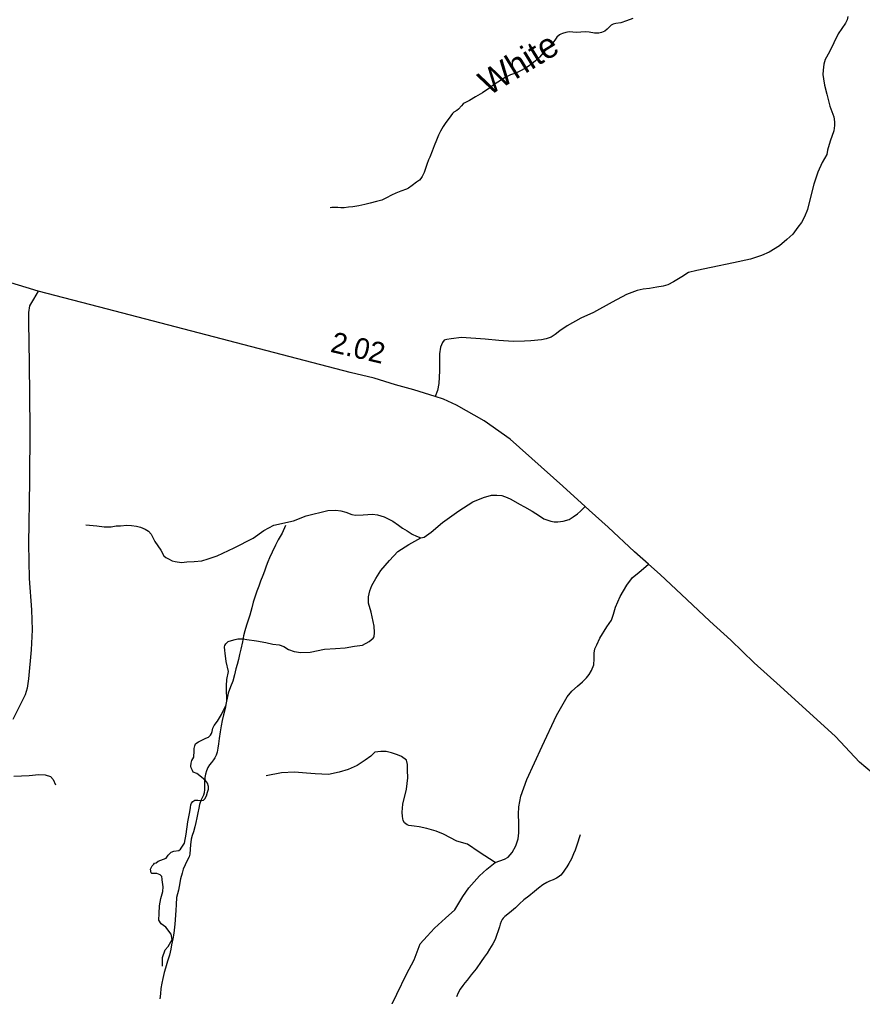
# Model space of a CAD drawing. Extents: x 2220236 to 2384410, y 720751 to 894131.
# Drawn here: x 2286399 to 2291472, y 874259 to 880140 of the extents above; entities that cross this region are included whole.
import ezdxf

# ---------------------------------------------------------------- set-up
doc = ezdxf.new("R2010")
doc.units = 0
for name, color, linetype in [('Exist Hydrographic Creek Single Shore', 7, 'Continuous'), ('Exist Hydrographic Creek Single Shore Label', 7, 'Continuous'), ('Exist Hydrographic Misc Water Feature', 7, 'Continuous'), ('Exist Road Non-System Type 51', 7, 'Continuous'), ('Exist Road Secondary Mileage Hundredths English Label', 7, 'Continuous'), ('Exist Road Secondary Type 51 Attributed', 7, 'Continuous')]:
    doc.layers.add(name, color=color, linetype=linetype)

msp = doc.modelspace()

# ---------------------------------------------------------------- linework, layer by layer
at = {"layer": 'Exist Hydrographic Creek Single Shore'}
for points in [[(2290089.1, 880146.4), (2290051.1, 880131.8), (2290017.4, 880119.4), (2289987.1, 880115.1), (2289972, 880112.1), (2289959.4, 880106.5), (2289947.4, 880094.6), (2289935.6, 880080.7), (2289921.9, 880070.5), (2289912, 880064.8), (2289901.1, 880061.1), (2289885.9, 880058.2), (2289860, 880057.7), (2289827.6, 880063.3), (2289803.7, 880065.4), (2289777.8, 880063.7), (2289753.8, 880060.9), (2289727.9, 880063.1), (2289706, 880065.2), (2289685.9, 880062.3), (2289666.1, 880056.2), (2289655.9, 880052.1), (2289647.9, 880048.4), (2289632.2, 880033.9), (2289620.7, 880016.1), (2289602.8, 879991.9), (2289577, 879965.2), (2289551.2, 879939.5), (2289527.7, 879913.1), (2289503.6, 879890.6), (2289481.9, 879873.1), (2289459.9, 879856.1), (2289440, 879844.4), (2289414.4, 879830.2), (2289386.3, 879817.6), (2289354.3, 879807.5), (2289322.4, 879791.1), (2289276.9, 879763.2), (2289249, 879745.1), (2289228.6, 879729.1), (2289185.4, 879697.8), (2289143.9, 879673.5), (2289106, 879651.3), (2289073.9, 879637.2), (2289068.5, 879632.4), (2289058.1, 879621.1), (2289040, 879600.2), (2289030.7, 879592.8)], [(2289030.7, 879592.8), (2289012, 879581.1), (2289004.7, 879574.7), (2288983.8, 879546.2), (2288965.2, 879520.4), (2288949.3, 879496.1), (2288932.9, 879467.9), (2288920, 879443.6), (2288908.2, 879413.3), (2288894.3, 879379.2), (2288882.9, 879347.6), (2288867.3, 879310.9), (2288859.5, 879295.6), (2288849.4, 879267), (2288842, 879242.5), (2288833.9, 879219.1), (2288822.3, 879194.7), (2288813.8, 879181.8), (2288806.4, 879172.7), (2288788.5, 879161), (2288762.8, 879140.2), (2288740.8, 879124.9), (2288728.8, 879117.9), (2288693.2, 879105.6), (2288663.1, 879094.7), (2288637.3, 879082.8), (2288607.4, 879067), (2288579.9, 879052.8), (2288547.9, 879044.6), (2288509.6, 879033.9), (2288477.3, 879025.4), (2288440.1, 879019), (2288404.2, 879013.2), (2288378.3, 879011.1), (2288352.3, 879006.7), (2288332.3, 879006.5), (2288314.3, 879007.5), (2288290.3, 879008), (2288278.2, 879008.3), (2288268.3, 879006.2)]]:
    msp.add_lwpolyline(points, dxfattribs=at)
at = {"layer": 'Exist Hydrographic Misc Water Feature'}
for points in [[(2287999.9, 877093.6), (2287979.9, 877047.5), (2287956.4, 877006.9), (2287938.7, 876976.2), (2287919.1, 876932.9), (2287903.6, 876898.8), (2287893.9, 876874.4), (2287883.9, 876848.4), (2287874.1, 876820.1), (2287862.7, 876792.4), (2287849.9, 876759.9), (2287838.8, 876729.6), (2287827.3, 876698), (2287815.7, 876662.2), (2287805.9, 876631.9), (2287796.3, 876597.7), (2287790.3, 876577.4), (2287785, 876555.3), (2287775.1, 876523.6), (2287765.3, 876493.3), (2287755.7, 876459.1), (2287747.9, 876429.1), (2287740.3, 876393.2), (2287730.5, 876349.1), (2287723.6, 876317.1), (2287717.4, 876287), (2287709.6, 876258.3), (2287701.8, 876230.6), (2287692.2, 876194.7), (2287682.2, 876156.6), (2287668.7, 876122.4), (2287654.8, 876085), (2287649.2, 876054.6), (2287643.4, 876026.2), (2287635.8, 875991.9), (2287626.2, 875954.4), (2287618.6, 875920.1), (2287612.7, 875888.1), (2287607, 875852.1), (2287599.6, 875811.3), (2287595.6, 875779.5), (2287592.1, 875753.4), (2287588.4, 875729.5), (2287582.7, 875711.6), (2287574.5, 875695.4), (2287566.7, 875683.4), (2287554.9, 875667.2), (2287543.2, 875653.4), (2287533, 875637.2), (2287523.4, 875617), (2287517.4, 875597.5), (2287513.7, 875576.9), (2287512.1, 875550.7), (2287512, 875527.1), (2287512.2, 875504.8), (2287509.5, 875485.1), (2287506.6, 875471.4), (2287500.7, 875459.1), (2287491.1, 875439), (2287481.4, 875414.6), (2287477.4, 875392.3), (2287471.5, 875364.6), (2287466, 875334.5), (2287460.5, 875306.8), (2287454.4, 875280.6), (2287446.9, 875250.3), (2287438.9, 875228.5), (2287431.2, 875206.3), (2287427.2, 875172), (2287425.3, 875145.8), (2287424.1, 875116.3), (2287420.1, 875100), (2287410.2, 875082.1), (2287396.5, 875052.2), (2287384.8, 875026.2), (2287377.1, 875001.8), (2287367.2, 874967.6), (2287359.7, 874921.8), (2287355.9, 874899.6), (2287344.2, 874855.6), (2287341, 874813), (2287338.9, 874776.9), (2287333.9, 874695), (2287328.2, 874641), (2287321.6, 874606.7), (2287314.6, 874570.8), (2287309.2, 874544.7), (2287301.5, 874508.8), (2287289.9, 874471.3), (2287278.3, 874430.5), (2287270.5, 874402.8), (2287260.9, 874366.9), (2287256, 874338.5), (2287250.4, 874307.4), (2287247.8, 874274.7), (2287243.9, 874244.3)], [(2289772, 875233), (2289752.3, 875170.5), (2289742.5, 875140.2), (2289733.5, 875116.8), (2289721.1, 875088.1), (2289705.4, 875059.9), (2289693.5, 875040.5), (2289683.4, 875026), (2289669.9, 875008.2), (2289656, 874989.5), (2289640, 874977.7), (2289630.1, 874971.3), (2289610.5, 874960.9), (2289588.4, 874953.1), (2289572.5, 874945.3), (2289548.6, 874931), (2289522.9, 874910.2), (2289498.9, 874892), (2289463.2, 874863.9), (2289433.5, 874839.9), (2289407.4, 874817.5), (2289384, 874793.4), (2289360, 874773.6), (2289338.3, 874755), (2289320.2, 874740.6), (2289310.5, 874731), (2289304.5, 874722.9), (2289296.7, 874710.9), (2289290.7, 874694.6), (2289286.8, 874678.3), (2289279.1, 874654.5), (2289269.3, 874626.2), (2289261.6, 874602.4), (2289247.6, 874575.8), (2289238.1, 874560.3), (2289228.2, 874544.1), (2289212.3, 874519.8), (2289194.4, 874495.6), (2289176.8, 874469.7), (2289147.1, 874425.4), (2289117.4, 874389), (2289092.2, 874358.3), (2289078.1, 874340.6), (2289066.2, 874324.4), (2289050.7, 874302.8), (2289038.7, 874280.1), (2289028.8, 874258)]]:
    msp.add_lwpolyline(points, dxfattribs=at)
at = {"layer": 'Exist Road Non-System Type 51'}
for points in [[(2291383.9, 880157.1), (2291379.6, 880137.7), (2291368.8, 880118.2), (2291325.6, 880053.4), (2291273.8, 879945.3), (2291247.8, 879900), (2291239.2, 879871.9), (2291234.9, 879835.1), (2291232.7, 879809.2), (2291237, 879783.3), (2291243.5, 879744.4), (2291256.5, 879690.3), (2291275.9, 879619), (2291299.7, 879554.2), (2291304, 879523.9), (2291304, 879502.3), (2291299.7, 879469.9), (2291278.1, 879407.2), (2291260.8, 879353.2), (2291256.5, 879327.3), (2291229.5, 879279.7), (2291203.6, 879221.4), (2291179.8, 879147.9), (2291156.1, 879061.5), (2291140.9, 878996.6), (2291123.7, 878951.3), (2291104.2, 878918.8), (2291082.6, 878890.8), (2291052.4, 878847.5), (2291015.7, 878815.1), (2290972.5, 878778.4), (2290909.9, 878739.5), (2290864.5, 878720), (2290797.6, 878696.3), (2290696, 878674.6), (2290562.1, 878646.6), (2290475.8, 878629.3), (2290423.9, 878616.3), (2290385.1, 878590.4), (2290335.4, 878560.1), (2290300.8, 878542.8), (2290272.8, 878534.2), (2290233.9, 878527.7), (2290190.7, 878521.2), (2290151.8, 878516.9), (2290115.1, 878508.2), (2290052.5, 878484.5), (2289966.1, 878439.1), (2289853.8, 878376.4), (2289776, 878341.9), (2289694, 878296.5), (2289650.8, 878266.2), (2289622.7, 878244.6), (2289598.9, 878227.3), (2289568.7, 878218.7), (2289540.6, 878212.2), (2289475.8, 878205.7), (2289437, 878203.5), (2289370, 878201.4), (2289283.6, 878207.9), (2289201.6, 878216.5), (2289059, 878225.2), (2288996.4, 878218.7), (2288970.5, 878214.4), (2288955.4, 878210), (2288944.6, 878194.9), (2288931.6, 878166.8), (2288927.3, 878127.9), (2288927.3, 878024.2), (2288923, 877948.5), (2288914.3, 877907.5), (2288900.1, 877870.8)], [(2286511.1, 878503.7), (2286483.6, 878456), (2286459.7, 878415.6), (2286452.4, 878377.1), (2286454.2, 878318.4), (2286457.9, 878070.7), (2286461.5, 877676.2), (2286458.8, 877360.7), (2286454.2, 876984.6), (2286457, 876775.4), (2286470.7, 876586.5), (2286476.2, 876465.4), (2286468.9, 876346.1), (2286452.4, 876171.8), (2286446, 876114.9), (2286433.1, 876074.6), (2286359.7, 875926)], [(2286797.4, 877098.7), (2286864, 877091.4), (2286907.8, 877085.2), (2286951.6, 877085.2), (2286980.7, 877091.4), (2287007.8, 877091.4), (2287045.3, 877095.6), (2287072.4, 877093.5), (2287103.7, 877089.3), (2287126.6, 877083.1), (2287155.8, 877072.7), (2287174.5, 877060.2), (2287191.2, 877041.4), (2287214.1, 876997.6), (2287249.5, 876945.5), (2287268.3, 876912.1), (2287278.7, 876901.7), (2287295.4, 876893.3), (2287318.3, 876880.8), (2287335, 876876.7), (2287374.5, 876872.3), (2287405.8, 876874.6), (2287449.6, 876876.7), (2287495.4, 876880.8), (2287535, 876893.3), (2287589.2, 876912.1), (2287691.3, 876960.1), (2287805.9, 877018.4), (2287868.4, 877064.3), (2287928.9, 877095.6), (2288047.6, 877122.7), (2288124.7, 877151.9), (2288253.9, 877185.3), (2288301.9, 877187.3), (2288333.1, 877183.2), (2288362.3, 877174.8), (2288399.8, 877160.2), (2288420.6, 877156.1), (2288466.5, 877158.2), (2288522.8, 877162.3), (2288554, 877158.2), (2288593.6, 877145.6), (2288645.7, 877120.6), (2288679, 877095.6), (2288704, 877078.9), (2288731.1, 877062.2), (2288762.4, 877041.4), (2288787.4, 877028.9), (2288813.4, 877020.5), (2288833.2, 877024.7), (2288877, 877053.9), (2288943.7, 877112.3), (2289043.7, 877183.2), (2289127.1, 877237.4), (2289191.7, 877262.4), (2289239.6, 877277), (2289270.8, 877277), (2289302.1, 877274.9), (2289333.4, 877262.4), (2289356.3, 877252), (2289408.4, 877222.8), (2289437.5, 877206.1), (2289483.4, 877181.1), (2289529.2, 877151.9), (2289554.2, 877135.2), (2289583.4, 877124.8), (2289595.9, 877120.6), (2289616.8, 877116.4), (2289637.6, 877116.4), (2289670.9, 877120.6), (2289706.4, 877131), (2289731.4, 877145.6), (2289756.4, 877164.4), (2289775.1, 877181.1), (2289802.1, 877208.1)], [(2287697.6, 876407.5), (2287712.2, 876411.7), (2287745.5, 876411.7), (2287766.3, 876407.5), (2287824.7, 876399.2), (2287880.9, 876390.8), (2287922.6, 876380.4), (2287962.2, 876376.2), (2287989.3, 876365.8), (2288018.5, 876347), (2288051.8, 876336.6), (2288091.4, 876330.4), (2288147.7, 876332.4), (2288235.2, 876349.1), (2288299.8, 876353.3), (2288358.1, 876357.5), (2288414.4, 876367.9), (2288462.3, 876374.1), (2288504, 876395), (2288526.9, 876415.8), (2288533.2, 876424.2), (2288535.3, 876449.2), (2288533.2, 876488.8), (2288514.4, 876572.2), (2288499.8, 876626.4), (2288499.8, 876664), (2288508.2, 876701.5), (2288518.6, 876732.8), (2288543.6, 876774.5), (2288572.8, 876822.4), (2288624.9, 876882.9), (2288674.9, 876937.1), (2288741.6, 876978.8), (2288813.4, 877020.5)], [(2289260.6, 875066), (2289317.8, 875085.8), (2289339.5, 875097.6), (2289363.2, 875125.3), (2289384.9, 875166.8), (2289400.7, 875208.2), (2289404.7, 875243.8), (2289404.7, 875303), (2289402.7, 875356.3), (2289404.7, 875399.8), (2289416.5, 875465), (2289452, 875565.7), (2289544.8, 875765.1), (2289629.6, 875950.8), (2289694.8, 876063.3), (2289722.4, 876096.9), (2289755.9, 876126.5), (2289787.5, 876152.2), (2289811.2, 876177.9), (2289827, 876197.6), (2289840.8, 876221.3), (2289854.6, 876254.9), (2289856.6, 876292.4), (2289856.6, 876326), (2289860.5, 876351.7), (2289872.4, 876375.4), (2289892.1, 876416.8), (2289933.6, 876484), (2289961.2, 876523.5), (2289973, 876561), (2289984.9, 876602.5), (2290013.5, 876667.6), (2290053, 876734.8), (2290088.5, 876780.2), (2290126, 876811.8), (2290184.5, 876860.5)], [(2287260, 874441.2), (2287260, 874464.2), (2287260, 874493.3), (2287276.6, 874539.2), (2287293.3, 874560.1), (2287317.3, 874601.8), (2287312.1, 874635.1), (2287278.7, 874676.8), (2287251.6, 874695.6), (2287238.1, 874718.5), (2287239.1, 874758.2), (2287241.2, 874804), (2287249.5, 874849.9), (2287262, 874891.6), (2287264.1, 874918.7), (2287257.9, 874960.4), (2287257.9, 874964.6), (2287255.8, 874981.3), (2287245.4, 874991.7), (2287224.5, 875000), (2287195.4, 875000), (2287191.2, 875004.2), (2287187, 875025.1), (2287191.2, 875033.4), (2287197.4, 875045.9), (2287203.7, 875052.2), (2287207.9, 875056.3), (2287210.6, 875061.3), (2287221.1, 875063.4), (2287232.9, 875073), (2287249.5, 875079.3), (2287280.8, 875091.8), (2287293.3, 875110.5), (2287312.1, 875127.2), (2287328.7, 875133.5), (2287357.9, 875137.7), (2287368.3, 875146), (2287391.2, 875181.4), (2287401.7, 875235.7), (2287412.1, 875310.7), (2287424.6, 875371.2), (2287428.8, 875396.2), (2287430.8, 875412.9), (2287435, 875423.3), (2287441.3, 875433.7), (2287453.8, 875440), (2287472.5, 875440), (2287493.4, 875437.9), (2287505.9, 875440), (2287514.2, 875448.3), (2287524.6, 875467.1), (2287530.9, 875488), (2287537.1, 875506.7), (2287537.1, 875523.4), (2287530.9, 875542.2), (2287518.4, 875558.9), (2287485, 875588), (2287466.3, 875600.6), (2287443.3, 875608.9), (2287439.2, 875619.3), (2287432.9, 875636), (2287430.8, 875646.4), (2287432.9, 875663.1), (2287437.1, 875679.8), (2287447.5, 875700.6), (2287449.6, 875738.2), (2287449.6, 875752.8), (2287453.8, 875767.4), (2287457.9, 875779.9), (2287460, 875782), (2287476.7, 875792.4), (2287499.6, 875804.9), (2287520.4, 875813.2), (2287537.1, 875819.5), (2287547.5, 875832), (2287553.8, 875842.4), (2287557.9, 875854.9), (2287562.1, 875873.7), (2287570.5, 875890.4), (2287591.3, 875915.4), (2287614.2, 875957.1), (2287624.6, 875978), (2287635, 875998.8), (2287643.4, 876015.5), (2287647.6, 876038.4), (2287647.6, 876063.5), (2287645.5, 876090.6), (2287645.5, 876128.1), (2287647.6, 876167.7), (2287655.9, 876215.7), (2287643.4, 876276.1), (2287637.1, 876326.2), (2287635, 876340.8), (2287633, 876363.7), (2287635, 876372.1), (2287641.3, 876382.5), (2287647.6, 876388.7), (2287653.8, 876395), (2287674.6, 876401.2), (2287697.6, 876407.5)], [(2289260.6, 875066), (2289164.6, 875127.2), (2289095.8, 875175.2), (2289031.2, 875194), (2288949.9, 875235.7), (2288906.2, 875254.4), (2288849.9, 875271.1), (2288804.1, 875279.4), (2288774.9, 875283.6), (2288741.6, 875287.8), (2288731.1, 875292), (2288716.5, 875304.5), (2288708.2, 875319.1), (2288704, 875342), (2288702, 875369.1), (2288706.1, 875417.1), (2288727, 875506.7), (2288735.3, 875575.5), (2288733.2, 875621.4), (2288733.2, 875654.8), (2288727, 875681.9), (2288697.8, 875702.7), (2288672.8, 875713.2), (2288637.4, 875725.7), (2288606.1, 875734), (2288572.8, 875734), (2288537.3, 875729.8), (2288512.3, 875704.8), (2288479, 875681.9), (2288431.1, 875648.5), (2288376.9, 875625.6), (2288322.7, 875608.9), (2288258.1, 875594.3), (2288178.9, 875598.5), (2288126.8, 875602.6), (2288053.9, 875608.9), (2287974.7, 875604.7), (2287883, 875588)], [(2286365.2, 875584.7), (2286457, 875590.2), (2286515.7, 875595.7), (2286554.2, 875593.9), (2286585.4, 875582.9), (2286601.9, 875564.5), (2286614.7, 875533.4)], [(2288599.4, 874128), (2288670.5, 874272.2), (2288727.7, 874392.6), (2288773.1, 874479.5), (2288810.6, 874576.3), (2288852.1, 874621.7), (2288895.5, 874671.1), (2288962.6, 874730.3), (2289017.8, 874779.7), (2289067.2, 874860.7), (2289102.7, 874914), (2289167.8, 874985.1), (2289211.2, 875024.6), (2289260.6, 875066)]]:
    msp.add_lwpolyline(points, dxfattribs=at)
at = {"layer": 'Exist Road Secondary Type 51 Attributed'}
msp.add_lwpolyline([(2291643.7, 875508.4), (2291453.9, 875670.5), (2291310.1, 875824.4), (2290975.9, 876127.7), (2290820.7, 876268.3), (2290679.4, 876404.8), (2290552.4, 876517.7), (2290415.1, 876648.3), (2290253.9, 876798.6), (2290184.5, 876860.5), (2290100.6, 876935.2), (2289941.4, 877083.7), (2289826.3, 877186.4), (2289802.1, 877208.1), (2289669.1, 877331.2), (2289351.4, 877613.6), (2289195.7, 877724.5), (2289028.9, 877818.7), (2288950.5, 877854), (2288900.1, 877870.8), (2288868.3, 877881.3), (2288772.1, 877910.3), (2288661.8, 877941.3), (2288533.6, 877980), (2288389.2, 878014.6), (2286928.5, 878395.4), (2286511.1, 878503.7), (2286321.2, 878562.4)], dxfattribs=at)

# ---------------------------------------------------------------- texts
at = {"layer": 'Exist Hydrographic Creek Single Shore Label'}
msp.add_text('White ', height=150, rotation=31.56885, dxfattribs=at).set_placement((2289222.3, 879677.1))
at = {"layer": 'Exist Road Secondary Mileage Hundredths English Label'}
msp.add_text('2.02', height=125, rotation=346.88029, dxfattribs=at).set_placement((2288264.6, 878140.3))

doc.saveas('drawing.dxf')
